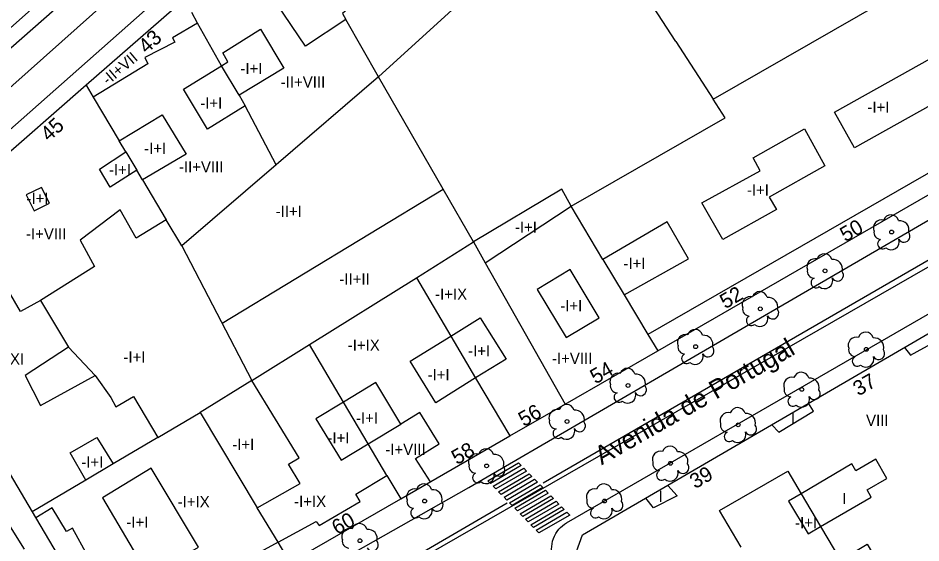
# Model space of a CAD drawing. Extents: x 282771 to 285132, y 4823109 to 4825496.
# Drawn here: x 283998.6 to 284119.6, y 4823935.1 to 4824005.5 of the extents above; entities that cross this region are included whole.
import ezdxf

# ---------------------------------------------------------------- set-up
doc = ezdxf.new("R2010")
doc.units = 0
for name, color, linetype in [('ACERA-BORDILLO', 7, 'Continuous'), ('ARBOL', 7, 'Continuous'), ('CALLE-EJE', 7, 'Continuous'), ('CALLE-TEXTO', 7, 'Continuous'), ('EDIFICIO', 7, 'Continuous'), ('INTERIOR-EDIFICIO', 7, 'Continuous'), ('MEDIANERA', 7, 'Continuous'), ('NUM-PORTAL', 7, 'Continuous'), ('PASO-PEATONES', 7, 'Continuous'), ('SENAL-VIARIA', 7, 'Continuous'), ('TXT-ALTURA-EDIFICIO', 7, 'Continuous')]:
    doc.layers.add(name, color=color, linetype=linetype)

msp = doc.modelspace()

# ---------------------------------------------------------------- linework, layer by layer
at = {"layer": 'ACERA-BORDILLO'}
for points in [[(284111.72, 4824091.63), (283979.67, 4823974.79)], [(284040.06, 4824038.82), (283975.08, 4823981.65), (283974.79, 4823981.42), (283974.47, 4823981.21), (283974.12, 4823981.02), (283973.75, 4823980.87), (283973.35, 4823980.76), (283972.94, 4823980.68), (283972.51, 4823980.65), (283972.08, 4823980.67), (283971.66, 4823980.73), (283971.24, 4823980.84), (283970.85, 4823980.98), (283970.48, 4823981.17), (283970.13, 4823981.38), (283969.82, 4823981.63), (283969.55, 4823981.89), (283969.3, 4823982.17)], [(284104.97, 4823835.84), (284070.32, 4823933.02), (284070.23, 4823933.32), (284070.15, 4823933.65), (284070.11, 4823933.99), (284070.09, 4823934.33), (284070.1, 4823934.69), (284070.15, 4823935.04), (284070.23, 4823935.39), (284070.34, 4823935.74), (284070.48, 4823936.07), (284070.64, 4823936.39), (284070.84, 4823936.69), (284071.06, 4823936.97), (284071.3, 4823937.22), (284071.55, 4823937.45), (284071.82, 4823937.65), (284072.09, 4823937.82), (284099.32, 4823953.55), (284173.78, 4823996.55)], [(284020.7, 4823920.87), (284059.02, 4823942.57), (284123.5, 4823980.09)], [(283994.09, 4823942.79), (283999.41, 4823934.33)]]:
    msp.add_lwpolyline(points, dxfattribs=at)
at = {"layer": 'ARBOL'}
for centre in [(284115.64, 4823976.81), (284106.72, 4823971.61), (284098.05, 4823966.53), (284089.38, 4823961.45), (284112.25, 4823961.09), (284080.33, 4823956.25), (284103.61, 4823955.72), (284072.16, 4823951.42), (284095.08, 4823950.98), (284061.38, 4823945.47), (284086.02, 4823945.82), (284053.08, 4823940.76), (284077.17, 4823940.76), (284044.41, 4823935.44)]:
    msp.add_circle(centre, 0.255, dxfattribs=at)
for centre, radius, start, end in [((284115.57, 4823978.07), 1.04, 15.6423, 161.3843), ((284114.31, 4823977.34), 1.1, 75.4318, 200.5561), ((284116.7, 4823977.07), 1.27, 345.0327, 95.7993), ((284114.2, 4823976.77), 0.935, 168.599, 268.1324), ((284117.31, 4823976.24), 0.797, 208.9625, 38.991), ((284114.44, 4823975.22), 0.672, 113.7367, 309.4725), ((284115.58, 4823975.52), 1.09, 228.9545, 17.928), ((284105.39, 4823972.14), 1.1, 75.4318, 200.5561), ((284106.65, 4823972.87), 1.04, 15.6423, 161.3843), ((284107.78, 4823971.87), 1.27, 345.0327, 95.7993), ((284105.28, 4823971.57), 0.935, 168.599, 268.1324), ((284105.52, 4823970.02), 0.672, 113.7367, 309.4725), ((284106.66, 4823970.32), 1.09, 228.9545, 17.928), ((284108.39, 4823971.04), 0.797, 208.9625, 38.991), ((284096.72, 4823967.06), 1.1, 75.4318, 200.5561), ((284097.98, 4823967.79), 1.04, 15.6423, 161.3843), ((284099.11, 4823966.79), 1.27, 345.0327, 95.7993), ((284096.61, 4823966.49), 0.935, 168.599, 268.1324), ((284096.85, 4823964.94), 0.672, 113.7367, 309.4725), ((284097.99, 4823965.24), 1.09, 228.9545, 17.928), ((284099.72, 4823965.96), 0.797, 208.9625, 38.991), ((284089.31, 4823962.71), 1.04, 15.6423, 161.3843), ((284112.18, 4823962.35), 1.04, 15.6423, 161.3843), ((284088.05, 4823961.98), 1.1, 75.4318, 200.5561), ((284090.44, 4823961.71), 1.27, 345.0327, 95.7993), ((284110.92, 4823961.62), 1.1, 75.4318, 200.5561), ((284113.31, 4823961.35), 1.27, 345.0327, 95.7993), ((284087.94, 4823961.41), 0.935, 168.599, 268.1324), ((284091.05, 4823960.88), 0.797, 208.9625, 38.991), ((284110.81, 4823961.05), 0.935, 168.599, 268.1324), ((284113.92, 4823960.52), 0.797, 208.9625, 38.991), ((284088.18, 4823959.86), 0.672, 113.7367, 309.4725), ((284089.32, 4823960.16), 1.09, 228.9545, 17.928), ((284111.05, 4823959.5), 0.672, 113.7367, 309.4725), ((284112.19, 4823959.8), 1.09, 228.9545, 17.928), ((284080.26, 4823957.51), 1.04, 15.6423, 161.3843), ((284079, 4823956.78), 1.1, 75.4318, 200.5561), ((284081.39, 4823956.51), 1.27, 345.0327, 95.7993), ((284102.28, 4823956.25), 1.1, 75.4318, 200.5561), ((284103.54, 4823956.98), 1.04, 15.6423, 161.3843), ((284104.67, 4823955.98), 1.27, 345.0327, 95.7993), ((284078.89, 4823956.21), 0.935, 168.599, 268.1324), ((284082, 4823955.68), 0.797, 208.9625, 38.991), ((284079.13, 4823954.66), 0.672, 113.7367, 309.4725), ((284080.27, 4823954.96), 1.09, 228.9545, 17.928), ((284102.17, 4823955.68), 0.935, 168.599, 268.1324), ((284102.41, 4823954.13), 0.672, 113.7367, 309.4725), ((284103.55, 4823954.43), 1.09, 228.9545, 17.928), ((284105.28, 4823955.15), 0.797, 208.9625, 38.991), ((284072.09, 4823952.68), 1.04, 15.6423, 161.3843), ((284070.83, 4823951.95), 1.1, 75.4318, 200.5561), ((284073.22, 4823951.68), 1.27, 345.0327, 95.7993), ((284093.75, 4823951.51), 1.1, 75.4318, 200.5561), ((284095.01, 4823952.24), 1.04, 15.6423, 161.3843), ((284096.14, 4823951.24), 1.27, 345.0327, 95.7993), ((284070.72, 4823951.38), 0.935, 168.599, 268.1324), ((284073.83, 4823950.85), 0.797, 208.9625, 38.991), ((284093.64, 4823950.94), 0.935, 168.599, 268.1324), ((284070.96, 4823949.83), 0.672, 113.7367, 309.4725), ((284072.1, 4823950.13), 1.09, 228.9545, 17.928), ((284093.88, 4823949.39), 0.672, 113.7367, 309.4725), ((284095.02, 4823949.69), 1.09, 228.9545, 17.928), ((284096.75, 4823950.41), 0.797, 208.9625, 38.991), ((284061.31, 4823946.73), 1.04, 15.6423, 161.3843), ((284084.69, 4823946.35), 1.1, 75.4318, 200.5561), ((284085.95, 4823947.08), 1.04, 15.6423, 161.3843), ((284060.05, 4823946), 1.1, 75.4318, 200.5561), ((284062.44, 4823945.73), 1.27, 345.0327, 95.7993), ((284087.08, 4823946.08), 1.27, 345.0327, 95.7993), ((284059.94, 4823945.43), 0.935, 168.599, 268.1324), ((284063.05, 4823944.9), 0.797, 208.9625, 38.991), ((284084.58, 4823945.78), 0.935, 168.599, 268.1324), ((284087.69, 4823945.25), 0.797, 208.9625, 38.991), ((284060.18, 4823943.88), 0.672, 113.7367, 309.4725), ((284061.32, 4823944.18), 1.09, 228.9545, 17.928), ((284084.82, 4823944.23), 0.672, 113.7367, 309.4725), ((284085.96, 4823944.53), 1.09, 228.9545, 17.928), ((284053.01, 4823942.02), 1.04, 15.6423, 161.3843), ((284077.1, 4823942.02), 1.04, 15.6423, 161.3843), ((284051.75, 4823941.29), 1.1, 75.4318, 200.5561), ((284054.14, 4823941.02), 1.27, 345.0327, 95.7993), ((284075.84, 4823941.29), 1.1, 75.4318, 200.5561), ((284078.23, 4823941.02), 1.27, 345.0327, 95.7993), ((284051.64, 4823940.72), 0.935, 168.599, 268.1324), ((284054.75, 4823940.19), 0.797, 208.9625, 38.991), ((284075.73, 4823940.72), 0.935, 168.599, 268.1324), ((284078.84, 4823940.19), 0.797, 208.9625, 38.991), ((284051.88, 4823939.17), 0.672, 113.7367, 309.4725), ((284053.02, 4823939.47), 1.09, 228.9545, 17.928), ((284075.97, 4823939.17), 0.672, 113.7367, 309.4725), ((284077.11, 4823939.47), 1.09, 228.9545, 17.928), ((284044.34, 4823936.7), 1.04, 15.6423, 161.3843), ((284043.08, 4823935.97), 1.1, 75.4318, 200.5561), ((284045.47, 4823935.7), 1.27, 345.0327, 95.7993), ((284042.97, 4823935.4), 0.935, 168.599, 268.1324), ((284046.08, 4823934.87), 0.797, 208.9625, 38.991)]:
    msp.add_arc(centre, radius, start, end, dxfattribs=at)
at = {"layer": 'CALLE-EJE'}
for points in [[(284119.42, 4824104.9), (283963.78, 4823966.14)], [(284177.13, 4824004.65), (284015.52, 4823911.76), (283999.97, 4823897.76)]]:
    msp.add_lwpolyline(points, dxfattribs=at)
at = {"layer": 'EDIFICIO'}
for points in [[(284020.89, 4824008.04), (284007.72, 4823996.49), (283982.42, 4823974.32), (283981.91, 4823970.75), (284000.49, 4823939.33), (284011.01, 4823921.55), (284014.42, 4823920.59), (284019.19, 4823923.34), (284035.08, 4823932.51), (284049.88, 4823941.05), (284064.5, 4823949.48), (284071.91, 4823953.76), (284084.3, 4823960.91), (284156.67, 4824002.64), (284149.13, 4824015.39)], [(284005.68, 4824011.43), (283984.57, 4823992.6), (283975.71, 4823984.64), (283975.29, 4823984.41), (283974.96, 4823984.29), (283974.63, 4823984.21), (283974.26, 4823984.18), (283973.9, 4823984.18), (283973.67, 4823984.21), (283973.25, 4823984.32), (283972.85, 4823984.48), (283972.6, 4823984.63), (283972.36, 4823984.8), (283972.19, 4823984.95), (283953.72, 4824005.64)], [(284159.93, 4823827.18), (284169.98, 4823798.88), (284163.77, 4823795.56), (284148.94, 4823787.62), (284127.96, 4823776.39), (284121.18, 4823795.56), (284115.57, 4823811.41), (284109.18, 4823829.51), (284094.9, 4823869.92), (284088.11, 4823889.12), (284081.09, 4823909.02), (284072.84, 4823932.38), (284074.21, 4823936.21), (284141.22, 4823975.22), (284175.71, 4823995.31), (284179.49, 4823995.3), (284210.74, 4823978.12), (284258.18, 4823952.05)]]:
    msp.add_lwpolyline(points, dxfattribs=at)
at = {"layer": 'INTERIOR-EDIFICIO'}
for points in [[(284074.45, 4824022.74), (284046.92, 4823997.61), (284033.19, 4823985.82), (284020.55, 4823974.97), (284018.47, 4823978.46), (284014.43, 4823975.98), (284012.29, 4823979.79), (284006.94, 4823975.73), (284008.83, 4823972.18), (284001.62, 4823967.64), (284005.37, 4823961.38), (283999.55, 4823957.58), (284001.62, 4823953.58), (284008.92, 4823957.6), (284011.04, 4823954.63), (284011.72, 4823953.39), (284014.08, 4823954.76), (284017.32, 4823949.26), (284022.99, 4823952.61), (284030.65, 4823939.86), (284036.42, 4823943.09), (284034.84, 4823945.69), (284036.25, 4823946.55), (284029.95, 4823956.9), (284037.65, 4823961.73), (284051.97, 4823970.69), (284059.61, 4823975.48), (284061.19, 4823972.69), (284072.69, 4823980.29), (284093.34, 4823992.13), (284091.73, 4823994.61), (284143.74, 4824024.49)], [(284042.64, 4824013.14), (284045.84, 4824009.37), (284042.06, 4824006.09), (284042.53, 4824005.28), (284037.1, 4824001.73), (284033.3, 4824007.42), (284039.24, 4824011), (284039.51, 4824010.54), (284042.64, 4824013.14)], [(284029.02, 4823993.75), (284023.97, 4823990.58), (284020.78, 4823995.95), (284025.85, 4823999.08), (284026.73, 4823999.61), (284026.05, 4824000.84), (284031.09, 4824004.01), (284034.2, 4823998.77), (284028.25, 4823995.17), (284029.02, 4823993.75)], [(284120.87, 4824000.08), (284123.55, 4823995.29), (284110.66, 4823988.11), (284107.98, 4823992.9), (284120.87, 4824000.08)], [(284017.9, 4823992.54), (284021.13, 4823987.24), (284015.27, 4823983.83), (284014.5, 4823985.12), (284010.94, 4823982.85), (284009.51, 4823985.24), (284013.04, 4823987.58), (284012.16, 4823989.05), (284017.9, 4823992.54)], [(284103.96, 4823990.66), (284106.68, 4823985.68), (284099.25, 4823981.47), (284100.21, 4823979.85), (284093.02, 4823975.81), (284090.22, 4823980.72), (284098.05, 4823985), (284097.1, 4823986.78), (284103.96, 4823990.66)], [(283999.71, 4823981.78), (284000.75, 4823979.65), (284002.81, 4823980.67), (284001.76, 4823982.8), (283999.71, 4823981.78)], [(284076.97, 4823973.15), (284079.82, 4823968.39), (284088.43, 4823973.21), (284085.58, 4823978.18), (284076.97, 4823973.15)], [(284068.14, 4823969.11), (284072.05, 4823962.66), (284076.47, 4823965.33), (284072.56, 4823971.79), (284068.14, 4823969.11)], [(284117.37, 4823961.35), (284118.16, 4823960.29), (284125.9, 4823964.55), (284124.85, 4823965.7)], [(284060.53, 4823965.33), (284063.98, 4823959.78), (284059.91, 4823957.26), (284054.57, 4823953.94), (284051.12, 4823959.49), (284056.58, 4823962.88), (284060.53, 4823965.33)], [(284045.52, 4823948.41), (284049.91, 4823951.06), (284046.55, 4823956.63), (284042.21, 4823954.01), (284038.52, 4823951.8), (284041.88, 4823946.23), (284045.52, 4823948.41)], [(284099.59, 4823950.99), (284100.55, 4823950), (284105.16, 4823952.79), (284104.52, 4823953.87)], [(284011.34, 4823945.73), (284007.68, 4823943.57), (284005.59, 4823947.24), (284009.18, 4823949.28), (284011.34, 4823945.73)], [(284103.52, 4823941.74), (284101.84, 4823940.75), (284104.44, 4823936.36), (284106.13, 4823937.34), (284112.91, 4823941.29), (284112.36, 4823942.25), (284115.02, 4823943.8), (284113.52, 4823946.38), (284110.86, 4823944.82), (284110.31, 4823945.76), (284103.52, 4823941.74)], [(284009.9, 4823941.21), (284016.07, 4823930.73), (284022.8, 4823934.59), (284016.46, 4823945.18), (284009.9, 4823941.21)], [(284085.64, 4823942.86), (284086.89, 4823941.47), (284083.76, 4823939.84), (284082.7, 4823941.15)]]:
    msp.add_lwpolyline(points, dxfattribs=at)
at = {"layer": 'MEDIANERA'}
for points in [[(284086.74, 4824002.33), (284082.02, 4824009.67), (284079.67, 4824013.56)], [(284022.67, 4824004.83), (284021.88, 4824006.25)], [(284022.67, 4824004.83), (284019.3, 4824002.82), (284019.61, 4824002.24), (284015.61, 4824000.2), (284016.01, 4823999.36), (284008.67, 4823994.9)], [(284028.25, 4823995.17), (284025.85, 4823999.08), (284022.67, 4824004.83)], [(284055.54, 4823982.58), (284046.92, 4823997.61), (284042.53, 4824005.28)], [(284155.44, 4824004.78), (284083, 4823963.08)], [(284086.74, 4824002.33), (284091.73, 4823994.61)], [(284007.72, 4823996.49), (284008.67, 4823994.9)], [(284008.67, 4823994.9), (284012.16, 4823989.05)], [(284033.19, 4823985.82), (284029.02, 4823993.75)], [(284013.04, 4823987.58), (284014.5, 4823985.12)], [(284015.27, 4823983.83), (284018.47, 4823978.46)], [(284025.95, 4823964.58), (284055.54, 4823982.58)], [(284076.97, 4823973.15), (284072.69, 4823980.29), (284071.45, 4823982.55), (284059.61, 4823975.48), (284055.54, 4823982.58)], [(284020.55, 4823974.97), (284029.95, 4823956.9), (284022.99, 4823952.61)], [(284001.62, 4823967.64), (283998.93, 4823966.15), (283994.54, 4823973.63)], [(284061.19, 4823972.69), (284071.91, 4823953.76)], [(284051.97, 4823970.69), (284056.58, 4823962.88), (284059.91, 4823957.25), (284064.5, 4823949.48)], [(284079.82, 4823968.39), (284083, 4823963.08)], [(284083, 4823963.08), (284084.3, 4823960.91)], [(284005.37, 4823961.38), (284008.92, 4823957.6)], [(284048.02, 4823944.19), (284045.52, 4823948.41), (284042.21, 4823954.01), (284037.65, 4823961.73)], [(284053.85, 4823943.34), (284051.84, 4823946.45), (284055.03, 4823948.43), (284052.43, 4823952.62), (284049.91, 4823951.06)], [(284017.32, 4823949.26), (284011.34, 4823945.73)], [(284033.44, 4823935.23), (284038.53, 4823938), (284038.96, 4823937.48), (284044.43, 4823940.71), (284043.84, 4823941.68), (284048.02, 4823944.19)], [(284048.02, 4823944.19), (284049.88, 4823941.05)], [(284095.49, 4823934.6), (284092.57, 4823939.5), (284101.73, 4823944.76), (284103.52, 4823941.74), (284106.13, 4823937.34), (284108.81, 4823932.84), (284112.36, 4823934.98), (284113.64, 4823932.78), (284114.31, 4823931.64)], [(284007.68, 4823943.57), (284000.49, 4823939.33)], [(284033.44, 4823935.23), (284028.74, 4823932.68), (284023.05, 4823929.1), (284022.55, 4823930.04), (284018.09, 4823927.63), (284018.65, 4823926.59), (284014.09, 4823923.8), (284010.3, 4823929.94), (284009.3, 4823929.26), (284007.16, 4823933.33), (284007.9, 4823933.44), (284005.89, 4823937.12), (284005.11, 4823936.69), (284003.19, 4823939.86), (284000.98, 4823938.5)], [(284033.44, 4823935.23), (284030.65, 4823939.86)], [(284035.08, 4823932.51), (284033.44, 4823935.23)]]:
    msp.add_lwpolyline(points, dxfattribs=at)
at = {"layer": 'PASO-PEATONES'}
for points in [[(284061.91, 4823943.11), (284061.55, 4823943.48), (284065.66, 4823945.88), (284066.02, 4823945.52)], [(284062.63, 4823942.38), (284062.27, 4823942.74), (284066.38, 4823945.15), (284066.74, 4823944.78)], [(284063.35, 4823941.64), (284062.99, 4823942.01), (284067.1, 4823944.41), (284067.46, 4823944.04)], [(284064.08, 4823940.9), (284063.72, 4823941.27), (284067.82, 4823943.68), (284068.18, 4823943.31)], [(284064.8, 4823940.17), (284064.44, 4823940.54), (284068.54, 4823942.94), (284068.9, 4823942.57)], [(284065.52, 4823939.43), (284065.16, 4823939.8), (284069.26, 4823942.2), (284069.62, 4823941.83)], [(284066.24, 4823938.69), (284065.88, 4823939.06), (284069.99, 4823941.47), (284070.35, 4823941.1)], [(284066.96, 4823937.96), (284066.6, 4823938.33), (284070.71, 4823940.73), (284071.07, 4823940.36)], [(284067.68, 4823937.22), (284067.32, 4823937.59), (284071.43, 4823939.99), (284071.79, 4823939.63)], [(284068.4, 4823936.49), (284068.04, 4823936.85), (284072.15, 4823939.26), (284072.51, 4823938.89)]]:
    msp.add_lwpolyline(points, close=True, dxfattribs=at)
at = {"layer": 'SENAL-VIARIA'}
for points in [[(284068.94, 4823943.18), (284141.12, 4823984.97)], [(284031.16, 4823921.33), (284064.14, 4823940.53)]]:
    msp.add_lwpolyline(points, dxfattribs=at)

# ---------------------------------------------------------------- texts
at = {"layer": 'CALLE-TEXTO'}
msp.add_text('Avenida de Portugal', height=2.5, rotation=29.8921, dxfattribs=at).set_placement((284076.79, 4823945.53))
at = {"layer": 'NUM-PORTAL'}
for s, rotation, p in [('43', 42.74, (284015.85, 4824000.62)), ('45', 42.74, (284002.75, 4823988.85)), ('50', 29.55, (284109.44, 4823975.43)), ('52', 29.8172, (284093.36, 4823966.46)), ('54', 29.55, (284075.97, 4823956.38)), ('37', 29.71, (284111.19, 4823954.77)), ('56', 29.55, (284066.36, 4823950.67)), ('58', 29.55, (284057.4, 4823945.56)), ('39', 29.71, (284089.32, 4823942.34)), ('60', 29.55, (284041.36, 4823936.17))]:
    msp.add_text(s, height=2, rotation=rotation, dxfattribs=at).set_placement(p)
at = {"layer": 'TXT-ALTURA-EDIFICIO'}
for s, rotation, p in [('-II+VII', 40.1459, (284010.65, 4823996.44)), ('-I+I', 0, (284028.4, 4823997.98)), ('-II+VIII', 0, (284033.8, 4823996.17)), ('-I+I', 0, (284023.01, 4823993.36)), ('-I+I', 0, (284112.4, 4823992.8)), ('-I+I', 0, (284015.5, 4823987.29)), ('-II+VIII', 0, (284020.16, 4823984.8)), ('-I+I', 0, (284010.78, 4823984.42)), ('-I+I', 0, (284096.25, 4823981.71)), ('-I+I', 0, (283999.74, 4823980.59)), ('-II+I', 0, (284033.12, 4823978.85)), ('-I+I', 0, (284065.17, 4823976.72)), ('-I+VIII', 0, (283999.67, 4823975.82)), ('-I+I', 0, (284079.72, 4823971.87)), ('-II+II', 0, (284041.66, 4823969.77)), ('-I+IX', 0, (284054.48, 4823967.74)), ('-I+I', 0, (284071.24, 4823966.2)), ('-I+IX', 0, (284042.78, 4823960.9)), ('-I+I', 0, (284012.73, 4823959.31)), ('-I+I', 0, (284058.91, 4823960.15)), ('-I+XI', 0, (283995.13, 4823959.06)), ('-I+VIII', 0, (284070.14, 4823959.13)), ('-I+I', 0, (284053.47, 4823956.95)), ('-I+I', 0, (284043.88, 4823951.15)), ('I', 0, (284102.15, 4823951.05)), ('VIII', 0, (284112.22, 4823950.82)), ('-I+I', 0, (284040.06, 4823948.49)), ('-I+I', 0, (284027.3, 4823947.61)), ('-I+VIII', 0, (284047.81, 4823946.93)), ('-I+I', 0, (284007.08, 4823945.24)), ('-I+IX', 0, (284019.99, 4823939.92)), ('-I+IX', 0, (284035.59, 4823939.96)), ('I', 0, (284084.41, 4823940.64)), ('I', 0, (284109.03, 4823940.35)), ('-I+I', 0, (284013.12, 4823937.18)), ('-I+I', 0, (284102.71, 4823937.12))]:
    msp.add_text(s, height=1.5, rotation=rotation, dxfattribs=at).set_placement(p)

doc.saveas('drawing.dxf')
